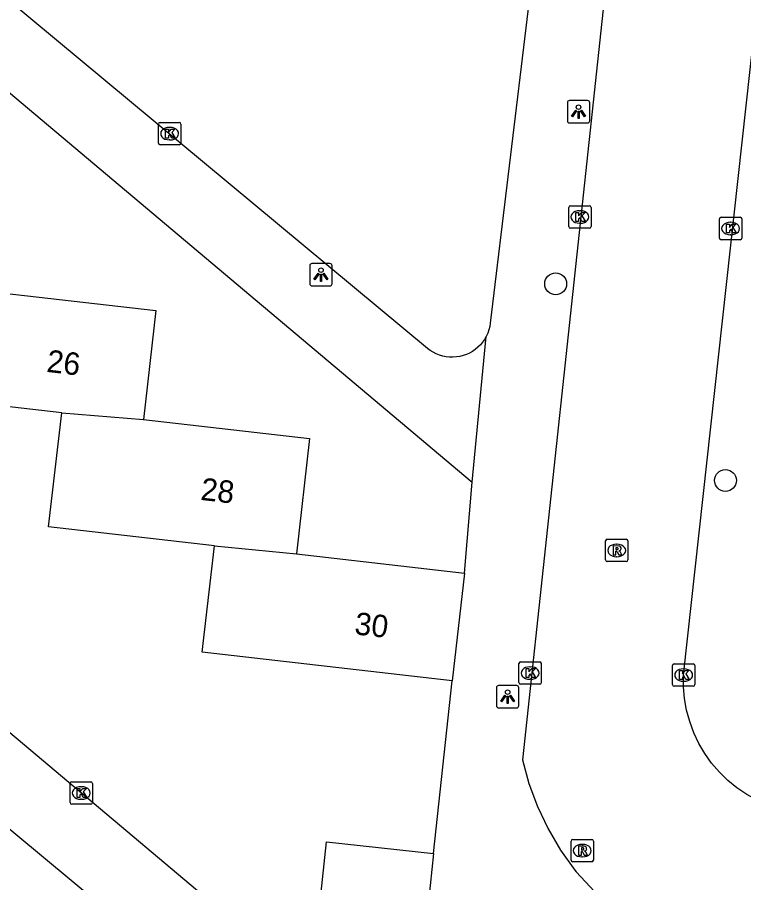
# Model space of a CAD drawing. Extents: x 162026 to 163499, y 387297 to 388169.
# Drawn here: x 162661.58 to 162694.04, y 388000.85 to 388039.51 of the extents above; entities that cross this region are included whole.
import ezdxf

# ---------------------------------------------------------------- set-up
doc = ezdxf.new("R2010")
doc.units = 0
for name, color, linetype in [('IMGEO_Boom', 7, 'Continuous'), ('IMGEO_Kolk', 7, 'Continuous'), ('IMGEO_Lichtpunt', 7, 'Continuous'), ('IMGEO_Pand', 7, 'Continuous'), ('IMGEO_Pand_nummerreeks', 7, 'Continuous'), ('IMGEO_Rijbaan_lokaal_open', 7, 'Continuous'), ('IMGEO_Rioolput', 7, 'Continuous'), ('IMGEO_Voetpad_open', 7, 'Continuous')]:
    doc.layers.add(name, color=color, linetype=linetype)

msp = doc.modelspace()

# ---------------------------------------------------------------- linework, layer by layer
at = {"layer": 'IMGEO_Boom'}
for centre in [(162685.641, 388027.604), (162693.226, 388018.821)]:
    msp.add_circle(centre, 0.489, dxfattribs=at)
at = {"layer": 'IMGEO_Kolk'}
for p, q in [((162667.886, 388033.89), (162667.886, 388034.742)), ((162667.961, 388034.816), (162668.813, 388034.816)), ((162668.887, 388034.742), (162668.887, 388033.89)), ((162668.374, 388034.596), (162668.399, 388034.596)), ((162668.397, 388034.036), (162668.372, 388034.036)), ((162668.813, 388033.816), (162667.961, 388033.816)), ((162686.22, 388030.166), (162686.22, 388031.018)), ((162686.295, 388031.092), (162687.147, 388031.092)), ((162686.708, 388030.872), (162686.733, 388030.872)), ((162687.221, 388031.018), (162687.221, 388030.166)), ((162692.958, 388029.65), (162692.958, 388030.502)), ((162693.033, 388030.576), (162693.885, 388030.576)), ((162693.959, 388030.502), (162693.959, 388029.65)), ((162687.147, 388030.092), (162686.295, 388030.092)), ((162686.731, 388030.312), (162686.706, 388030.312)), ((162693.446, 388030.356), (162693.471, 388030.356)), ((162693.469, 388029.796), (162693.444, 388029.796)), ((162693.885, 388029.576), (162693.033, 388029.576)), ((162683.997, 388009.788), (162683.997, 388010.64)), ((162684.072, 388010.714), (162684.924, 388010.714)), ((162684.485, 388010.494), (162684.51, 388010.494)), ((162684.998, 388010.64), (162684.998, 388009.788)), ((162690.859, 388009.698), (162690.859, 388010.55)), ((162690.934, 388010.624), (162691.786, 388010.624)), ((162691.347, 388010.404), (162691.372, 388010.404)), ((162691.86, 388010.55), (162691.86, 388009.698)), ((162684.924, 388009.714), (162684.072, 388009.714)), ((162684.508, 388009.934), (162684.483, 388009.934)), ((162691.786, 388009.624), (162690.934, 388009.624)), ((162691.37, 388009.844), (162691.345, 388009.844)), ((162664.01, 388005.354), (162664.862, 388005.354)), ((162663.935, 388004.428), (162663.935, 388005.28)), ((162664.423, 388005.134), (162664.448, 388005.134)), ((162664.936, 388005.28), (162664.936, 388004.428)), ((162664.446, 388004.574), (162664.421, 388004.574)), ((162664.862, 388004.354), (162664.01, 388004.354))]:
    msp.add_line(p, q, dxfattribs=at)
for points in [[(162667.886, 388033.89), (162667.886, 388034.742)], [(162667.961, 388034.816), (162668.813, 388034.816)], [(162668.887, 388034.742), (162668.887, 388033.89)], [(162668.207, 388034.516), (162668.33, 388034.516), (162668.33, 388034.365), (162668.46, 388034.516), (162668.624, 388034.516), (162668.478, 388034.365), (162668.631, 388034.116), (162668.479, 388034.116), (162668.394, 388034.28), (162668.33, 388034.213), (162668.33, 388034.116), (162668.207, 388034.116), (162668.207, 388034.516)], [(162668.813, 388033.816), (162667.961, 388033.816)], [(162686.22, 388030.166), (162686.22, 388031.018)], [(162686.295, 388031.092), (162687.147, 388031.092)], [(162687.221, 388031.018), (162687.221, 388030.166)], [(162686.541, 388030.792), (162686.664, 388030.792), (162686.664, 388030.641), (162686.794, 388030.792), (162686.958, 388030.792), (162686.812, 388030.641), (162686.965, 388030.392), (162686.813, 388030.392), (162686.728, 388030.556), (162686.664, 388030.489), (162686.664, 388030.392), (162686.541, 388030.392), (162686.541, 388030.792)], [(162692.958, 388029.65), (162692.958, 388030.502)], [(162693.033, 388030.576), (162693.885, 388030.576)], [(162693.959, 388030.502), (162693.959, 388029.65)], [(162687.147, 388030.092), (162686.295, 388030.092)], [(162693.279, 388030.276), (162693.402, 388030.276), (162693.402, 388030.125), (162693.532, 388030.276), (162693.696, 388030.276), (162693.55, 388030.125), (162693.703, 388029.876), (162693.551, 388029.876), (162693.466, 388030.04), (162693.402, 388029.973), (162693.402, 388029.876), (162693.279, 388029.876), (162693.279, 388030.276)], [(162693.885, 388029.576), (162693.033, 388029.576)], [(162683.997, 388009.788), (162683.997, 388010.64)], [(162684.072, 388010.714), (162684.924, 388010.714)], [(162684.318, 388010.414), (162684.441, 388010.414), (162684.441, 388010.263), (162684.571, 388010.414), (162684.735, 388010.414), (162684.589, 388010.263), (162684.742, 388010.014), (162684.59, 388010.014), (162684.505, 388010.178), (162684.441, 388010.111), (162684.441, 388010.014), (162684.318, 388010.014), (162684.318, 388010.414)], [(162684.998, 388010.64), (162684.998, 388009.788)], [(162690.859, 388009.698), (162690.859, 388010.55)], [(162690.934, 388010.624), (162691.786, 388010.624)], [(162691.86, 388010.55), (162691.86, 388009.698)], [(162691.18, 388010.324), (162691.303, 388010.324), (162691.303, 388010.173), (162691.433, 388010.324), (162691.597, 388010.324), (162691.451, 388010.173), (162691.604, 388009.924), (162691.452, 388009.924), (162691.367, 388010.088), (162691.303, 388010.021), (162691.303, 388009.924), (162691.18, 388009.924), (162691.18, 388010.324)], [(162684.924, 388009.714), (162684.072, 388009.714)], [(162691.786, 388009.624), (162690.934, 388009.624)], [(162664.01, 388005.354), (162664.862, 388005.354)], [(162663.935, 388004.428), (162663.935, 388005.28)], [(162664.256, 388005.054), (162664.379, 388005.054), (162664.379, 388004.903), (162664.509, 388005.054), (162664.673, 388005.054), (162664.527, 388004.903), (162664.68, 388004.654), (162664.528, 388004.654), (162664.443, 388004.818), (162664.379, 388004.751), (162664.379, 388004.654), (162664.256, 388004.654), (162664.256, 388005.054)], [(162664.936, 388005.28), (162664.936, 388004.428)], [(162664.862, 388004.354), (162664.01, 388004.354)]]:
    msp.add_lwpolyline(points, dxfattribs=at)
for centre, start, end in [((162667.963, 388034.74), 91.552, 178.448), ((162667.963, 388034.74), 91.552, 178.448), ((162668.811, 388034.74), 1.552, 88.448), ((162668.811, 388034.74), 1.552, 88.448), ((162667.963, 388033.892), 181.552, 268.448), ((162667.963, 388033.892), 181.552, 268.448), ((162668.811, 388033.892), 271.552, 358.448), ((162668.811, 388033.892), 271.552, 358.448), ((162686.297, 388031.016), 91.552, 178.448), ((162686.297, 388031.016), 91.552, 178.448), ((162687.145, 388031.016), 1.552, 88.448), ((162687.145, 388031.016), 1.552, 88.448), ((162693.035, 388030.5), 91.552, 178.448), ((162693.035, 388030.5), 91.552, 178.448), ((162693.883, 388030.5), 1.552, 88.448), ((162693.883, 388030.5), 1.552, 88.448), ((162686.297, 388030.168), 181.552, 268.448), ((162686.297, 388030.168), 181.552, 268.448), ((162687.145, 388030.168), 271.552, 358.448), ((162687.145, 388030.168), 271.552, 358.448), ((162693.035, 388029.652), 181.552, 268.448), ((162693.035, 388029.652), 181.552, 268.448), ((162693.883, 388029.652), 271.552, 358.448), ((162693.883, 388029.652), 271.552, 358.448), ((162684.074, 388010.638), 91.552, 178.448), ((162684.074, 388010.638), 91.552, 178.448), ((162684.922, 388010.638), 1.552, 88.448), ((162684.922, 388010.638), 1.552, 88.448), ((162690.936, 388010.548), 91.552, 178.448), ((162690.936, 388010.548), 91.552, 178.448), ((162691.784, 388010.548), 1.552, 88.448), ((162691.784, 388010.548), 1.552, 88.448), ((162684.074, 388009.79), 181.552, 268.448), ((162684.074, 388009.79), 181.552, 268.448), ((162684.922, 388009.79), 271.552, 358.448), ((162684.922, 388009.79), 271.552, 358.448), ((162690.936, 388009.7), 181.552, 268.448), ((162690.936, 388009.7), 181.552, 268.448), ((162691.784, 388009.7), 271.552, 358.448), ((162691.784, 388009.7), 271.552, 358.448), ((162664.012, 388005.278), 91.552, 178.448), ((162664.012, 388005.278), 91.552, 178.448), ((162664.86, 388005.278), 1.552, 88.448), ((162664.86, 388005.278), 1.552, 88.448), ((162664.012, 388004.43), 181.552, 268.448), ((162664.012, 388004.43), 181.552, 268.448), ((162664.86, 388004.43), 271.552, 358.448), ((162664.86, 388004.43), 271.552, 358.448)]:
    msp.add_arc(centre, 0.0765, start, end, dxfattribs=at)
for centre, major_axis, ratio, start_param, end_param in [((162668.373, 388034.316), (-0.387, 0.002), 0.722429, 4.712389, 7.853982), ((162668.398, 388034.316), (-0.39, 0.002), 0.717154, 1.570796, 4.712389), ((162686.707, 388030.592), (-0.387, 0.002), 0.722429, 4.712389, 7.853982), ((162686.732, 388030.592), (-0.39, 0.002), 0.717154, 1.570796, 4.712389), ((162693.445, 388030.076), (-0.387, 0.002), 0.722429, 4.712389, 7.853982), ((162693.47, 388030.076), (-0.39, 0.002), 0.717154, 1.570796, 4.712389), ((162684.484, 388010.214), (-0.387, 0.002), 0.722429, 4.712389, 7.853982), ((162684.509, 388010.214), (-0.39, 0.002), 0.717154, 1.570796, 4.712389), ((162691.346, 388010.124), (-0.387, 0.002), 0.722429, 4.712389, 7.853982), ((162691.371, 388010.124), (-0.39, 0.002), 0.717154, 1.570796, 4.712389), ((162664.422, 388004.854), (-0.387, 0.002), 0.722429, 4.712389, 7.853982), ((162664.447, 388004.854), (-0.39, 0.002), 0.717154, 1.570796, 4.712389)]:
    msp.add_ellipse(centre, major_axis=major_axis, ratio=ratio, start_param=start_param, end_param=end_param, dxfattribs=at)
at = {"layer": 'IMGEO_Lichtpunt'}
for p, q in [((162686.163, 388035.699), (162686.163, 388034.892)), ((162686.163, 388035.699), (162686.163, 388034.892)), ((162687.065, 388035.794), (162686.257, 388035.794)), ((162687.065, 388035.794), (162686.257, 388035.794)), ((162687.159, 388034.892), (162687.159, 388035.699)), ((162687.159, 388034.892), (162687.159, 388035.699)), ((162686.257, 388034.798), (162687.065, 388034.798)), ((162686.257, 388034.798), (162687.065, 388034.798)), ((162674.65, 388028.416), (162674.65, 388027.609)), ((162674.65, 388028.416), (162674.65, 388027.609)), ((162675.552, 388028.511), (162674.744, 388028.511)), ((162675.552, 388028.511), (162674.744, 388028.511)), ((162675.646, 388027.609), (162675.646, 388028.416)), ((162675.646, 388027.609), (162675.646, 388028.416)), ((162674.744, 388027.515), (162675.552, 388027.515)), ((162674.744, 388027.515), (162675.552, 388027.515)), ((162683.896, 388009.656), (162683.088, 388009.656)), ((162683.896, 388009.656), (162683.088, 388009.656)), ((162682.994, 388009.561), (162682.994, 388008.754)), ((162682.994, 388009.561), (162682.994, 388008.754)), ((162683.99, 388008.754), (162683.99, 388009.561)), ((162683.99, 388008.754), (162683.99, 388009.561)), ((162683.088, 388008.66), (162683.896, 388008.66)), ((162683.088, 388008.66), (162683.896, 388008.66))]:
    msp.add_line(p, q, dxfattribs=at)
for points in [[(162686.537, 388035.363), (162686.576, 388035.335), (162686.388, 388035.073), (162686.35, 388035.1), (162686.537, 388035.363)], [(162686.639, 388035.315), (162686.686, 388035.315), (162686.686, 388034.993), (162686.639, 388034.993), (162686.639, 388035.315)], [(162686.749, 388035.335), (162686.787, 388035.362), (162686.974, 388035.1), (162686.935, 388035.072), (162686.749, 388035.335)], [(162675.024, 388028.08), (162675.063, 388028.052), (162674.875, 388027.79), (162674.837, 388027.817), (162675.024, 388028.08)], [(162675.126, 388028.032), (162675.173, 388028.032), (162675.173, 388027.71), (162675.126, 388027.71), (162675.126, 388028.032)], [(162675.236, 388028.052), (162675.274, 388028.079), (162675.461, 388027.817), (162675.422, 388027.789), (162675.236, 388028.052)], [(162683.368, 388009.225), (162683.407, 388009.197), (162683.219, 388008.935), (162683.181, 388008.962), (162683.368, 388009.225)], [(162683.58, 388009.197), (162683.618, 388009.224), (162683.805, 388008.962), (162683.766, 388008.934), (162683.58, 388009.197)], [(162683.47, 388009.177), (162683.517, 388009.177), (162683.517, 388008.855), (162683.47, 388008.855), (162683.47, 388009.177)]]:
    msp.add_lwpolyline(points, dxfattribs=at)
for centre in [(162686.662, 388035.497), (162675.149, 388028.214), (162683.493, 388009.359)]:
    msp.add_circle(centre, 0.0994, dxfattribs=at)
for centre, start, end in [((162686.257, 388035.699), 90, 180), ((162686.257, 388035.699), 90, 180), ((162687.065, 388035.699), 0, 90), ((162687.065, 388035.699), 0, 90), ((162686.257, 388034.892), 180, 270), ((162686.257, 388034.892), 180, 270), ((162687.065, 388034.892), 270, 0), ((162687.065, 388034.892), 270, 360), ((162674.744, 388028.416), 90, 180), ((162674.744, 388028.416), 90, 180), ((162675.552, 388028.416), 0, 90), ((162675.552, 388028.416), 0, 90), ((162674.744, 388027.609), 180, 270), ((162674.744, 388027.609), 180, 270), ((162675.552, 388027.609), 270, 0), ((162675.552, 388027.609), 270, 360), ((162683.088, 388009.561), 90, 180), ((162683.088, 388009.561), 90, 180), ((162683.896, 388009.561), 0, 90), ((162683.896, 388009.561), 0, 90), ((162683.088, 388008.754), 180, 270), ((162683.088, 388008.754), 180, 270), ((162683.896, 388008.754), 270, 0), ((162683.896, 388008.754), 270, 360)]:
    msp.add_arc(centre, 0.0946, start, end, dxfattribs=at)
at = {"layer": 'IMGEO_Pand'}
for points in [[(162663.564, 388021.848), (162656.289, 388022.682), (162656.85, 388027.572)], [(162660.324, 388027.265), (162667.774, 388026.411), (162667.217, 388021.544)], [(162670.392, 388015.898), (162662.979, 388016.747), (162663.564, 388021.848)], [(162663.564, 388021.848), (162667.217, 388021.544)], [(162667.217, 388021.544), (162674.644, 388020.693), (162674.053, 388015.544)], [(162681.016, 388009.86), (162669.847, 388011.141), (162670.392, 388015.898)], [(162670.392, 388015.898), (162674.053, 388015.544)], [(162674.053, 388015.544), (162681.568, 388014.683)], [(162681.568, 388014.683), (162681.016, 388009.86)], [(162679.651, 387997.214), (162674.869, 387997.731), (162675.114, 388000), (162675.402, 388002.672), (162680.185, 388002.155)], [(162680.185, 388002.155), (162679.952, 388000), (162679.651, 387997.214)]]:
    msp.add_lwpolyline(points, dxfattribs=at)
at = {"layer": 'IMGEO_Rijbaan_lokaal_open'}
for points in [[(162693.094, 388089.517), (162684.159, 388006.341), (162684.447, 388005.278), (162684.829, 388004.245), (162685.302, 388003.25), (162685.861, 388002.301), (162686.503, 388001.406), (162686.561, 388001.333), (162687.793, 388000), (162689.363, 387998.753), (162690.314, 387998.176), (162691.313, 387997.687), (162692.352, 387997.289), (162693.422, 387996.985), (162694.516, 387996.778), (162695.358, 387996.686), (162711.103, 387995.021)], [(162720.319, 388001.136), (162713.441, 388001.893), (162696.921, 388003.939), (162696.662, 388003.959), (162696.14, 388004.036), (162695.627, 388004.158), (162695.126, 388004.326), (162694.643, 388004.538), (162694.181, 388004.792), (162693.743, 388005.087), (162693.333, 388005.42), (162692.955, 388005.787), (162692.611, 388006.188), (162692.304, 388006.617), (162692.036, 388007.072), (162691.811, 388007.549), (162691.629, 388008.044), (162691.491, 388008.554), (162691.4, 388009.073), (162691.356, 388009.599), (162691.359, 388010.127), (162699.217, 388081.572)]]:
    msp.add_lwpolyline(points, dxfattribs=at)
at = {"layer": 'IMGEO_Rioolput'}
for p, q in [((162687.941, 388016.192), (162688.793, 388016.192)), ((162687.866, 388015.266), (162687.866, 388016.118)), ((162688.354, 388015.972), (162688.379, 388015.972)), ((162688.867, 388016.118), (162688.867, 388015.266)), ((162688.377, 388015.412), (162688.352, 388015.412)), ((162688.793, 388015.192), (162687.941, 388015.192)), ((162686.328, 388001.855), (162686.328, 388002.707)), ((162686.403, 388002.781), (162687.255, 388002.781)), ((162687.329, 388002.707), (162687.329, 388001.855)), ((162686.816, 388002.561), (162686.841, 388002.561)), ((162686.839, 388002.001), (162686.814, 388002.001)), ((162687.255, 388001.781), (162686.403, 388001.781))]:
    msp.add_line(p, q, dxfattribs=at)
for points in [[(162687.941, 388016.192), (162688.793, 388016.192)], [(162687.866, 388015.266), (162687.866, 388016.118)], [(162688.455, 388015.89), (162688.203, 388015.892), (162688.203, 388015.492)], [(162688.381, 388015.811), (162688.327, 388015.811), (162688.327, 388015.73)], [(162688.867, 388016.118), (162688.867, 388015.266)], [(162688.203, 388015.492), (162688.327, 388015.492), (162688.327, 388015.654), (162688.338, 388015.654)], [(162688.327, 388015.73), (162688.379, 388015.73)], [(162688.385, 388015.625), (162688.456, 388015.492), (162688.596, 388015.492), (162688.531, 388015.618)], [(162688.793, 388015.192), (162687.941, 388015.192)], [(162686.328, 388001.855), (162686.328, 388002.707)], [(162686.403, 388002.781), (162687.255, 388002.781)], [(162687.329, 388002.707), (162687.329, 388001.855)], [(162686.917, 388002.479), (162686.665, 388002.481), (162686.665, 388002.081)], [(162686.843, 388002.4), (162686.789, 388002.4), (162686.789, 388002.319)], [(162686.789, 388002.319), (162686.841, 388002.319)], [(162686.665, 388002.081), (162686.789, 388002.081), (162686.789, 388002.243), (162686.8, 388002.243)], [(162686.847, 388002.214), (162686.918, 388002.081), (162687.058, 388002.081), (162686.993, 388002.207)], [(162687.255, 388001.781), (162686.403, 388001.781)]]:
    msp.add_lwpolyline(points, dxfattribs=at)
for centre, radius, start, end in [((162687.943, 388016.116), 0.0765, 91.552, 178.448), ((162687.943, 388016.116), 0.0765, 91.552, 178.448), ((162688.791, 388016.116), 0.0765, 1.552, 88.448), ((162688.791, 388016.116), 0.0765, 1.552, 88.448), ((162688.387, 388015.715), 0.0964, 77.0061, 93.1865), ((162688.401, 388015.772), 0.0378, 276.6634, 79.6772), ((162688.454, 388015.78), 0.109, 350.3612, 89.416), ((162688.337, 388015.601), 0.0533, 26.0293, 88.6989), ((162688.363, 388015.919), 0.19, 274.7715, 282.9687), ((162688.452, 388015.78), 0.112, 277.5842, 350.9817), ((162688.436, 388015.565), 0.108, 29.5134, 73.7905), ((162687.943, 388015.268), 0.0765, 181.552, 268.448), ((162687.943, 388015.268), 0.0765, 181.552, 268.448), ((162688.791, 388015.268), 0.0765, 271.552, 358.448), ((162688.791, 388015.268), 0.0765, 271.552, 358.448), ((162686.405, 388002.705), 0.0765, 91.552, 178.448), ((162686.405, 388002.705), 0.0765, 91.552, 178.448), ((162687.253, 388002.705), 0.0765, 1.552, 88.448), ((162687.253, 388002.705), 0.0765, 1.552, 88.448), ((162686.825, 388002.508), 0.19, 274.7715, 282.9687), ((162686.849, 388002.304), 0.0964, 77.0061, 93.1865), ((162686.863, 388002.361), 0.0378, 276.6634, 79.6772), ((162686.916, 388002.369), 0.109, 350.3612, 89.416), ((162686.914, 388002.369), 0.112, 277.5842, 350.9817), ((162686.898, 388002.154), 0.108, 29.5134, 73.7905), ((162686.799, 388002.19), 0.0533, 26.0293, 88.6989), ((162686.405, 388001.857), 0.0765, 181.552, 268.448), ((162686.405, 388001.857), 0.0765, 181.552, 268.448), ((162687.253, 388001.857), 0.0765, 271.552, 358.448), ((162687.253, 388001.857), 0.0765, 271.552, 358.448)]:
    msp.add_arc(centre, radius, start, end, dxfattribs=at)
for centre, major_axis, ratio, start_param, end_param in [((162688.353, 388015.692), (-0.387, 0.002), 0.722429, 4.712389, 7.853982), ((162688.378, 388015.692), (-0.39, 0.002), 0.717154, 1.570796, 4.712389), ((162686.815, 388002.281), (-0.387, 0.002), 0.722429, 4.712389, 7.853982), ((162686.84, 388002.281), (-0.39, 0.002), 0.717154, 1.570796, 4.712389)]:
    msp.add_ellipse(centre, major_axis=major_axis, ratio=ratio, start_param=start_param, end_param=end_param, dxfattribs=at)
at = {"layer": 'IMGEO_Voetpad_open'}
for points in [[(162682.536, 388025.258), (162682.46, 388025.124), (162682.372, 388024.998), (162682.273, 388024.881), (162682.165, 388024.773), (162682.046, 388024.674), (162681.92, 388024.587), (162681.786, 388024.512), (162681.647, 388024.448), (162681.502, 388024.398), (162681.353, 388024.36), (162681.201, 388024.336), (162681.048, 388024.326), (162680.894, 388024.33), (162680.742, 388024.347), (162680.591, 388024.377), (162680.444, 388024.421), (162680.301, 388024.478), (162680.165, 388024.548), (162680.034, 388024.629), (162679.912, 388024.722), (162643.285, 388055.15), (162638.714, 388059.148)], [(162639.874, 388054.03), (162641.666, 388052.615), (162681.912, 388018.747)], [(162684.412, 388039.904), (162682.715, 388025.846), (162682.69, 388025.691), (162682.652, 388025.542), (162682.6, 388025.397), (162682.536, 388025.258)], [(162670.194, 388000), (162635.21, 388029.442)], [(162681.912, 388018.747), (162682.536, 388025.258)], [(162636.604, 388023.702), (162665.132, 388000), (162678.576, 387988.802)], [(162681.568, 388014.683), (162681.912, 388018.747)], [(162680.185, 388002.155), (162681.016, 388009.86)]]:
    msp.add_lwpolyline(points, dxfattribs=at)

# ---------------------------------------------------------------- texts
at = {"layer": 'IMGEO_Pand_nummerreeks'}
for s, rotation, p in [('26', 353.4607, (162662.855, 388023.674)), ('28', 353.4634, (162669.739, 388017.954)), ('30', 353.4641, (162676.619, 388011.949))]:
    msp.add_text(s, height=1, rotation=rotation, dxfattribs=at).set_placement(p)

doc.saveas('drawing.dxf')
